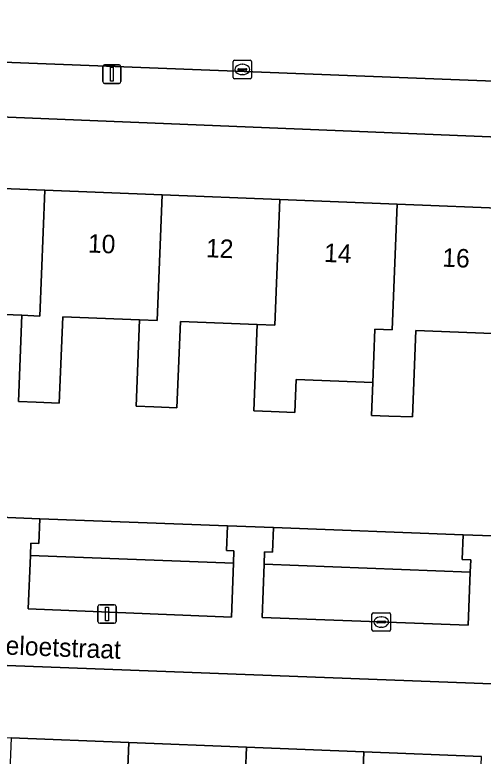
# Model space of a CAD drawing. Extents: x 160077 to 160948, y 386481 to 387498.
# Drawn here: x 160753.75 to 160779.11, y 386759.71 to 386799.88 of the extents above; entities that cross this region are included whole.
import ezdxf

# ---------------------------------------------------------------- set-up
doc = ezdxf.new("R2010")
doc.units = 0
for name, color, linetype in [('IMGEO_Erf', 7, 'Continuous'), ('IMGEO_Groenvoorziening', 7, 'Continuous'), ('IMGEO_Kolk', 7, 'Continuous'), ('IMGEO_Lichtmast', 7, 'Continuous'), ('IMGEO_Openbare_ruimte_label', 7, 'Continuous'), ('IMGEO_Pand', 7, 'Continuous'), ('IMGEO_Pand_nummerreeks', 7, 'Continuous'), ('IMGEO_Rijbaan_lokaal_open', 7, 'Continuous'), ('IMGEO_Voetpad_open', 7, 'Continuous')]:
    doc.layers.add(name, color=color, linetype=linetype)

msp = doc.modelspace()

# ---------------------------------------------------------------- linework, layer by layer
at = {"layer": 'IMGEO_Erf'}
for points in [[(160786.582, 386792.975), (160742.734, 386794.767)], [(160728.911, 386794.383), (160726.113, 386793.887), (160729.208, 386773.55), (160739.777, 386773.151), (160742.325, 386773.055), (160752.485, 386772.671), (160755.107, 386772.572), (160765.268, 386772.187), (160767.757, 386772.092), (160778.031, 386771.702), (160780.646, 386771.604), (160792.664, 386771.147), (160789.642, 386790.266)], [(160749.003, 386790.634), (160755.368, 386790.379), (160761.733, 386790.124), (160768.098, 386789.868), (160774.463, 386789.613), (160780.828, 386789.358)], [(160779.627, 386782.604), (160775.467, 386782.766), (160775.284, 386778.087), (160774.003, 386778.137), (160773.069, 386778.174), (160773.138, 386779.948), (160768.978, 386780.112), (160768.908, 386778.336), (160767.638, 386778.386), (160766.693, 386778.423), (160766.876, 386783.1), (160762.716, 386783.263), (160762.531, 386778.583), (160761.272, 386778.632), (160760.316, 386778.67), (160760.5, 386783.348), (160756.339, 386783.511), (160756.156, 386778.832), (160754.907, 386778.881), (160753.941, 386778.919), (160754.123, 386783.596), (160749.964, 386783.759)], [(160734.039, 386754.802), (160734.304, 386761.46), (160740.82, 386761.201), (160747.187, 386760.948), (160753.554, 386760.695), (160759.921, 386760.443), (160766.288, 386760.19), (160772.655, 386759.937), (160779.022, 386759.684)]]:
    msp.add_lwpolyline(points, dxfattribs=at)
msp.add_lwpolyline([(160795.925, 386750), (160793.898, 386763.085), (160730.396, 386765.489), (160732.727, 386750), (160733.656, 386743.829), (160744.313, 386743.428), (160746.852, 386743.334), (160757.001, 386742.953), (160759.549, 386742.857), (160769.844, 386742.471), (160772.371, 386742.376), (160782.604, 386741.967), (160785.258, 386741.861), (160797.26, 386741.38)], close=True, dxfattribs=at)
at = {"layer": 'IMGEO_Groenvoorziening'}
for points in [[(160765.586, 386770.174), (160765.611, 386770.836), (160765.217, 386770.851), (160765.268, 386772.187), (160755.107, 386772.572), (160755.056, 386771.236), (160754.613, 386771.253), (160754.588, 386770.59)], [(160778.414, 386769.686), (160778.439, 386770.35), (160777.98, 386770.367), (160778.031, 386771.702), (160767.757, 386772.092), (160767.706, 386770.757), (160767.275, 386770.773), (160767.25, 386770.11)], [(160754.588, 386770.59), (160754.477, 386767.685), (160765.475, 386767.243), (160765.586, 386770.174)], [(160767.25, 386770.11), (160767.14, 386767.216), (160778.304, 386766.802), (160778.414, 386769.686)]]:
    msp.add_lwpolyline(points, close=True, dxfattribs=at)
at = {"layer": 'IMGEO_Kolk'}
for p, q in [((160765.568, 386796.489), (160765.568, 386797.341)), ((160765.643, 386797.415), (160766.495, 386797.415)), ((160766.056, 386797.195), (160766.081, 386797.195)), ((160766.569, 386797.341), (160766.569, 386796.489)), ((160765.827, 386796.909), (160765.827, 386796.921)), ((160766.265, 386796.872), (160765.867, 386796.872)), ((160765.87, 386796.958), (160766.268, 386796.958)), ((160766.311, 386796.921), (160766.311, 386796.909)), ((160766.495, 386796.415), (160765.643, 386796.415)), ((160766.079, 386796.635), (160766.054, 386796.635)), ((160773.092, 386766.55), (160773.092, 386767.402)), ((160773.167, 386767.476), (160774.019, 386767.476)), ((160774.093, 386767.402), (160774.093, 386766.55)), ((160773.394, 386767.019), (160773.792, 386767.019)), ((160773.58, 386767.256), (160773.605, 386767.256)), ((160773.351, 386766.97), (160773.351, 386766.982)), ((160773.789, 386766.933), (160773.391, 386766.933)), ((160773.603, 386766.696), (160773.578, 386766.696)), ((160773.835, 386766.982), (160773.835, 386766.97)), ((160774.019, 386766.476), (160773.167, 386766.476))]:
    msp.add_line(p, q, dxfattribs=at)
for points in [[(160765.568, 386796.489), (160765.568, 386797.341)], [(160765.643, 386797.415), (160766.495, 386797.415)], [(160766.569, 386797.341), (160766.569, 386796.489)], [(160766.495, 386796.415), (160765.643, 386796.415)], [(160773.092, 386766.55), (160773.092, 386767.402)], [(160773.167, 386767.476), (160774.019, 386767.476)], [(160774.093, 386767.402), (160774.093, 386766.55)], [(160774.019, 386766.476), (160773.167, 386766.476)]]:
    msp.add_lwpolyline(points, dxfattribs=at)
for centre, radius, start, end in [((160765.645, 386797.339), 0.0765, 91.552, 178.448), ((160765.645, 386797.339), 0.0765, 91.552, 178.448), ((160766.493, 386797.339), 0.0765, 1.552, 88.448), ((160766.493, 386797.339), 0.0765, 1.552, 88.448), ((160765.867, 386796.918), 0.0403, 85.8775, 175.7526), ((160765.864, 386796.908), 0.0366, 178.938, 274.7102), ((160766.268, 386796.915), 0.043, 264.8664, 352.4533), ((160766.272, 386796.92), 0.0386, 1.7309, 96.639), ((160765.645, 386796.491), 0.0765, 181.552, 268.448), ((160765.645, 386796.491), 0.0765, 181.552, 268.448), ((160766.493, 386796.491), 0.0765, 271.552, 358.448), ((160766.493, 386796.491), 0.0765, 271.552, 358.448), ((160773.169, 386767.4), 0.0765, 91.552, 178.448), ((160773.169, 386767.4), 0.0765, 91.552, 178.448), ((160774.017, 386767.4), 0.0765, 1.552, 88.448), ((160774.017, 386767.4), 0.0765, 1.552, 88.448), ((160773.391, 386766.979), 0.0403, 85.8775, 175.7526), ((160773.796, 386766.981), 0.0386, 1.7309, 96.639), ((160773.388, 386766.969), 0.0366, 178.938, 274.7102), ((160773.792, 386766.976), 0.043, 264.8664, 352.4533), ((160773.169, 386766.552), 0.0765, 181.552, 268.448), ((160773.169, 386766.552), 0.0765, 181.552, 268.448), ((160774.017, 386766.552), 0.0765, 271.552, 358.448), ((160774.017, 386766.552), 0.0765, 271.552, 358.448)]:
    msp.add_arc(centre, radius, start, end, dxfattribs=at)
for centre, major_axis, ratio, start_param, end_param in [((160766.055, 386796.915), (-0.387, 0.002), 0.722429, 4.712389, 7.853982), ((160766.08, 386796.915), (-0.39, 0.002), 0.717154, 1.570796, 4.712389), ((160773.579, 386766.976), (-0.387, 0.002), 0.722429, 4.712389, 7.853982), ((160773.604, 386766.976), (-0.39, 0.002), 0.717154, 1.570796, 4.712389)]:
    msp.add_ellipse(centre, major_axis=major_axis, ratio=ratio, start_param=start_param, end_param=end_param, dxfattribs=at)
at = {"layer": 'IMGEO_Lichtmast'}
for p, q in [((160758.607, 386797.16), (160759.397, 386797.16)), ((160759.397, 386797.16), (160758.607, 386797.16)), ((160758.507, 386796.26), (160758.507, 386797.06)), ((160758.507, 386797.06), (160758.507, 386796.26)), ((160759.497, 386797.06), (160759.497, 386796.26)), ((160759.497, 386796.26), (160759.497, 386797.06)), ((160759.397, 386796.16), (160758.607, 386796.16)), ((160758.607, 386796.16), (160759.397, 386796.16)), ((160758.244, 386767.012), (160758.244, 386767.812)), ((160758.244, 386767.812), (160758.244, 386767.012)), ((160758.344, 386767.912), (160759.134, 386767.912)), ((160759.134, 386767.912), (160758.344, 386767.912)), ((160759.234, 386767.812), (160759.234, 386767.012)), ((160759.234, 386767.012), (160759.234, 386767.812)), ((160759.134, 386766.912), (160758.344, 386766.912)), ((160758.344, 386766.912), (160759.134, 386766.912))]:
    msp.add_line(p, q, dxfattribs=at)
for points in [[(160758.927, 386797.035), (160759.077, 386797.035), (160759.077, 386796.285), (160758.927, 386796.285), (160758.927, 386797.035)], [(160758.664, 386767.787), (160758.814, 386767.787), (160758.814, 386767.037), (160758.664, 386767.037), (160758.664, 386767.787)]]:
    msp.add_lwpolyline(points, dxfattribs=at)
for centre, start, end in [((160758.607, 386797.06), 90, 180), ((160758.607, 386797.06), 90, 180), ((160759.397, 386797.06), 0, 90), ((160759.397, 386797.06), 360, 90), ((160758.607, 386796.26), 180, 270), ((160758.607, 386796.26), 180, 270), ((160759.397, 386796.26), 270, 0), ((160759.397, 386796.26), 270, 0), ((160758.344, 386767.812), 90, 180), ((160758.344, 386767.812), 90, 180), ((160759.134, 386767.812), 0, 90), ((160759.134, 386767.812), 360, 90), ((160758.344, 386767.012), 180, 270), ((160758.344, 386767.012), 180, 270), ((160759.134, 386767.012), 270, 0), ((160759.134, 386767.012), 270, 0)]:
    msp.add_arc(centre, 0.1, start, end, dxfattribs=at)
at = {"layer": 'IMGEO_Pand'}
for points in [[(160747.565, 386779.166), (160748.542, 386779.128), (160749.78, 386779.079), (160749.964, 386783.759), (160754.123, 386783.596), (160755.095, 386783.558), (160755.368, 386790.379), (160749.003, 386790.634), (160748.729, 386783.806), (160747.748, 386783.844)], [(160756.156, 386778.832), (160756.339, 386783.511), (160760.5, 386783.348), (160761.46, 386783.31), (160761.733, 386790.124), (160755.368, 386790.379), (160755.095, 386783.558), (160754.123, 386783.596), (160753.941, 386778.919), (160754.907, 386778.881)], [(160760.316, 386778.67), (160761.272, 386778.632), (160762.531, 386778.583), (160762.716, 386783.263), (160766.876, 386783.1), (160767.825, 386783.063), (160768.098, 386789.868), (160761.733, 386790.124), (160761.46, 386783.31), (160760.5, 386783.348)], [(160774.463, 386789.613), (160768.098, 386789.868), (160767.825, 386783.063), (160766.876, 386783.1), (160766.693, 386778.423), (160767.638, 386778.386), (160768.908, 386778.336), (160768.978, 386780.112), (160773.138, 386779.948), (160773.251, 386782.852), (160774.191, 386782.815)], [(160780.828, 386789.358), (160774.463, 386789.613), (160774.191, 386782.815), (160773.251, 386782.852), (160773.138, 386779.948), (160773.069, 386778.174), (160774.003, 386778.137), (160775.284, 386778.087), (160775.467, 386782.766), (160779.627, 386782.604), (160780.556, 386782.568)], [(160754.31, 386749.263), (160754.338, 386750), (160754.489, 386753.946), (160758.652, 386753.789), (160759.655, 386753.75), (160759.921, 386760.443), (160753.554, 386760.695), (160753.287, 386753.989), (160752.27, 386754.029), (160752.117, 386750), (160752.092, 386749.347), (160753.101, 386749.309)], [(160760.693, 386749.022), (160760.73, 386750), (160760.871, 386753.706), (160765.035, 386753.548), (160766.022, 386753.509), (160766.288, 386760.19), (160759.921, 386760.443), (160759.655, 386753.75), (160758.652, 386753.789), (160758.509, 386750), (160758.475, 386749.106), (160759.469, 386749.068)], [(160767.074, 386748.782), (160767.121, 386750), (160767.253, 386753.465), (160771.417, 386753.307), (160772.39, 386753.269), (160772.655, 386759.937), (160766.288, 386760.19), (160766.022, 386753.509), (160765.035, 386753.548), (160764.9, 386750), (160764.857, 386748.866), (160765.836, 386748.829)], [(160779.022, 386759.684), (160772.655, 386759.937), (160772.39, 386753.269), (160771.417, 386753.307), (160771.292, 386750), (160771.24, 386748.625), (160771.166, 386746.663), (160773.381, 386746.58), (160773.457, 386748.541), (160773.502, 386749.733), (160777.667, 386749.576), (160777.683, 386750), (160777.8, 386753.068), (160778.757, 386753.031)]]:
    msp.add_lwpolyline(points, close=True, dxfattribs=at)
at = {"layer": 'IMGEO_Rijbaan_lokaal_open'}
msp.add_lwpolyline([(160837.242, 386800.967), (160811.348, 386802.129), (160793.676, 386802.846), (160774.115, 386803.537), (160744.509, 386804.715), (160744.23, 386797.66), (160786.696, 386796.006)], dxfattribs=at)
at = {"layer": 'IMGEO_Voetpad_open'}
for points in [[(160786.696, 386796.006), (160744.23, 386797.66)], [(160742.734, 386794.767), (160786.582, 386792.975)], [(160780.646, 386771.604), (160778.031, 386771.702), (160777.98, 386770.367), (160778.439, 386770.35), (160778.414, 386769.686), (160778.304, 386766.802), (160767.14, 386767.216), (160767.25, 386770.11), (160767.275, 386770.773), (160767.706, 386770.757), (160767.757, 386772.092), (160765.268, 386772.187), (160765.217, 386770.851), (160765.611, 386770.836), (160765.586, 386770.174), (160765.475, 386767.243), (160754.477, 386767.685), (160754.588, 386770.59), (160754.613, 386771.253), (160755.056, 386771.236), (160755.107, 386772.572), (160752.485, 386772.671)], [(160730.396, 386765.489), (160793.898, 386763.085)]]:
    msp.add_lwpolyline(points, dxfattribs=at)

# ---------------------------------------------------------------- texts
at = {"layer": 'IMGEO_Openbare_ruimte_label'}
msp.add_text('Lanceloetstraat', height=1, rotation=357.8216, dxfattribs=at).set_placement((160750.336, 386765.327))
at = {"layer": 'IMGEO_Pand_nummerreeks'}
for s, rotation, p in [('10', 357.7049, (160757.69, 386787.003)), ('12', 357.7049, (160764.082, 386786.747)), ('14', 357.7024, (160770.483, 386786.49)), ('16', 357.7024, (160776.881, 386786.234))]:
    msp.add_text(s, height=1, rotation=rotation, dxfattribs=at).set_placement(p)

doc.saveas('drawing.dxf')
